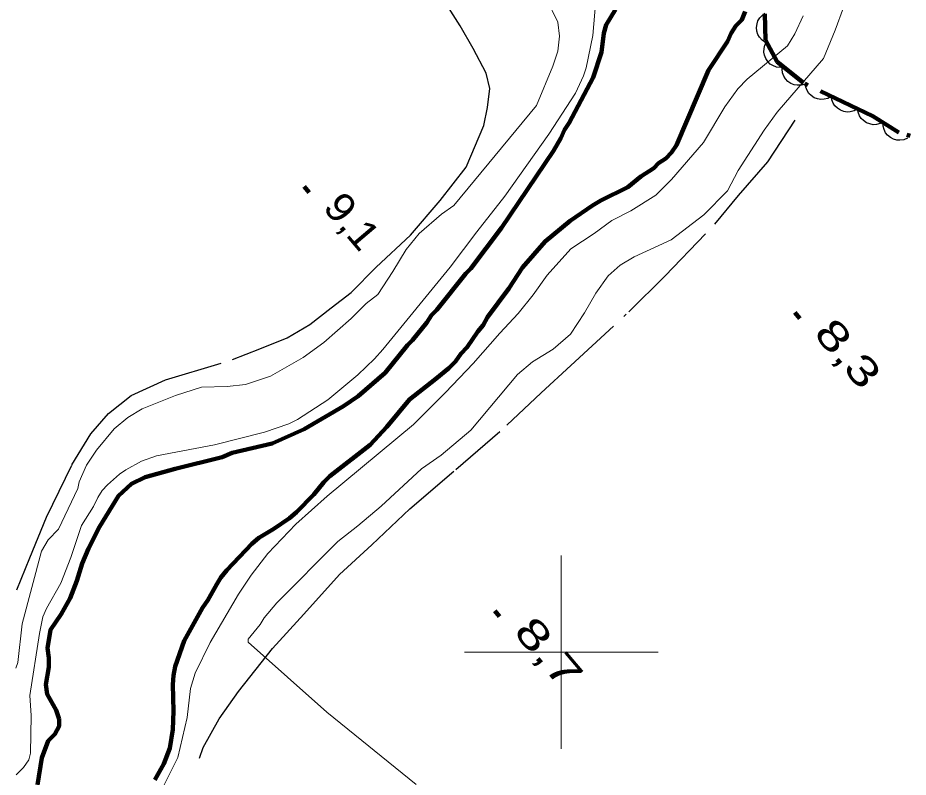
# Model space of a CAD drawing. Extents: x 386081 to 389416, y 5130568 to 5134082.
# Drawn here: x 386943.8 to 387035.9, y 5133387.1 to 5133465.6 of the extents above; entities that cross this region are included whole.
import ezdxf

# ---------------------------------------------------------------- set-up
doc = ezdxf.new("R2010")
doc.units = 0
doc.header["$LTSCALE"] = 1.2
doc.linetypes.add('DASH_DOUBLE_DOT', pattern=[9.2, 5, -1.2, 0.3, -1.2, 0.3, -1.2])
doc.linetypes.add('DOT_DASHED', pattern=[7.7, 5, -1.2, 0.3, -1.2])
for name, color, linetype, lineweight in [('2', 7, 'Continuous', 13), ('3', 7, 'Continuous', 140), ('4', 7, 'DASH_DOUBLE_DOT', 53), ('41', 7, 'DOT_DASHED', 25), ('44', 7, 'Continuous', 25), ('61', 7, 'Continuous', 13)]:
    doc.layers.add(name, color=color, linetype=linetype, lineweight=lineweight)

msp = doc.modelspace()

# ---------------------------------------------------------------- linework, layer by layer
at = {"layer": '2'}
for points in [[(386998.44, 5133467.65), (386999.63, 5133465.13), (386999.8, 5133463.67), (386999.63, 5133462.12), (386999.12, 5133460.58), (386997.44, 5133456.5), (386988.9, 5133446.18), (386987.61, 5133445.28), (386985.3, 5133443.28), (386983.98, 5133441.62), (386982.6, 5133439.34), (386981.02, 5133436.98), (386979.82, 5133436.04), (386978.29, 5133434.49), (386975.46, 5133432.02), (386973.32, 5133430.47)], [(386943.66, 5133387.34), (386944.4, 5133388.09), (386944.95, 5133388.89), (386945.14, 5133389.57), (386945.19, 5133393.45), (386945.07, 5133395.54), (386946.05, 5133401.94), (386946.42, 5133403.67), (386946.79, 5133404.53), (386948.26, 5133407.13), (386949.31, 5133409.78), (386950.41, 5133413.11), (386951.64, 5133415.05), (386952.09, 5133416.01), (386952.53, 5133416.71), (386953.09, 5133417.32), (386954.32, 5133418.4), (386954.98, 5133418.86), (386956.59, 5133419.75), (386958.14, 5133420.3), (386964.16, 5133421.43), (386969.33, 5133422.73), (386971.85, 5133423.61), (386972.73, 5133424.04), (386975.87, 5133426.09), (386978.97, 5133428.67), (386980.7, 5133430.34), (386981.56, 5133431.3), (386988.52, 5133439.8), (386991.28, 5133443.47), (386994.17, 5133447.13), (386998.72, 5133453.54), (387001.48, 5133457.79), (387002.31, 5133459.59), (387002.58, 5133460.41), (387003.25, 5133463.73), (387003.57, 5133467.36)], [(387029.17, 5133466.65), (387028.32, 5133464.31), (387027.09, 5133461.36), (387022.32, 5133455.81), (387020.97, 5133453.96), (387018.28, 5133449.78), (387017.18, 5133447.68), (387014.73, 5133445.21), (387011.36, 5133442.62), (387007.55, 5133440.88), (387006.08, 5133440.01), (387004.86, 5133438.89), (387003.57, 5133437.11), (387002.41, 5133435.07), (387000.94, 5133432.86), (386999.16, 5133431.31), (386997.01, 5133430.01), (386995.48, 5133428.71), (386990.64, 5133422.97), (386987.57, 5133420.37), (386985.55, 5133418.95), (386981.38, 5133415.11), (386978.98, 5133413.07), (386976.9, 5133411.46), (386970.58, 5133405.09), (386969.29, 5133403.55), (386968.86, 5133402.87), (386967.64, 5133401.34), (386967.64, 5133401.05), (386975.78, 5133393.82), (386985, 5133386.33)], [(387024.99, 5133465.77), (387024.13, 5133463.92), (387023.4, 5133462.69), (387019.23, 5133459.22), (387018.24, 5133458.23), (387016.9, 5133456.38), (387014.69, 5133452.68), (387011.38, 5133448.85), (387009.78, 5133447.24), (387007.2, 5133445.63), (387005.24, 5133444.63), (387003.39, 5133443.27), (387001, 5133441.71), (386998.55, 5133438.96), (386997.11, 5133436.95), (386995.54, 5133435.01), (386993.65, 5133432.99), (386990.89, 5133429.83), (386988.03, 5133426.84), (386984.73, 5133423.55), (386975.79, 5133416.12), (386972.56, 5133413.24), (386969.67, 5133410.21), (386967.94, 5133407.96), (386966.62, 5133406), (386963.7, 5133400.99), (386962.14, 5133397.83), (386961.67, 5133396.26), (386961.33, 5133393.26), (386960.35, 5133389.13), (386958.48, 5133385.32)], [(386973.32, 5133430.47), (386969.94, 5133428.55), (386967.36, 5133427.67), (386965.46, 5133427.48), (386962.82, 5133427.4), (386960.12, 5133426.52), (386957.54, 5133425.52), (386956.68, 5133425.15), (386955.2, 5133424.28), (386953.79, 5133423.1), (386951.95, 5133420.88), (386950.91, 5133419.34), (386950.17, 5133417.61), (386950.01, 5133416.92), (386948.01, 5133412.73), (386946.95, 5133411.62), (386946.27, 5133410.45), (386944.28, 5133402.95), (386943.82, 5133398.94), (386943.62, 5133398.34)]]:
    msp.add_lwpolyline(points, dxfattribs=at)
at = {"layer": '3'}
for p, q in [((386973.42, 5133448.14), (386973.93, 5133447.53)), ((387024.15, 5133435.12), (387024.66, 5133434.51)), ((386993.12, 5133404.29), (386993.63, 5133403.68))]:
    msp.add_line(p, q, dxfattribs=at)
at = {"layer": '4', "linetype": 'Continuous', "lineweight": 90}
for points in [[(386948.08, 5133393.09), (386947.77, 5133394.01), (386946.84, 5133395.67), (386946.72, 5133396.65), (386947.03, 5133398.44), (386947.02, 5133399.42), (386946.9, 5133400.41), (386947.21, 5133402.32), (386948.31, 5133403.93), (386949.24, 5133405.6), (386949.91, 5133407.39), (386950.47, 5133409.18), (386951.14, 5133410.72), (386952.25, 5133412.95), (386954.22, 5133416.16), (386955.57, 5133417.4), (386956.99, 5133418.09), (386960.07, 5133418.97), (386964.93, 5133420.17), (386965.98, 5133420.61), (386970.1, 5133421.56), (386973.42, 5133423.06), (386977.48, 5133425.42), (386979.02, 5133426.48), (386981.79, 5133428.89), (386984.12, 5133431.74), (386984.62, 5133432.24), (386986.09, 5133434.09), (386986.58, 5133434.83), (386987.13, 5133435.39), (386990.15, 5133439.16), (386990.64, 5133439.66), (386993.83, 5133443.86), (386999.18, 5133451.83), (386999.97, 5133453.12), (387000.34, 5133453.99), (387000.83, 5133454.73), (387003.29, 5133459.42), (387004.15, 5133462.01), (387004.39, 5133463.98), (387004.63, 5133464.84), (387005.62, 5133466.44)], [(387019.02, 5133466.21), (387018.65, 5133465.35), (387018.04, 5133464.73), (387017.55, 5133463.99), (387017.18, 5133463.13), (387015.22, 5133460.17), (387011.9, 5133452.4), (387011.41, 5133451.66), (387010.8, 5133451.04), (387010.06, 5133450.54), (387009.57, 5133450.05), (387008.22, 5133449.18), (387006.87, 5133448.06), (387004.1, 5133446.69), (387003.24, 5133446.19), (387000.91, 5133444.58), (386998.32, 5133442.47), (386995.99, 5133439.75), (386994.58, 5133437.59), (386992.37, 5133434.62), (386991.94, 5133433.82), (386991.38, 5133433.14)], [(386991.38, 5133433.14), (386990.28, 5133431.53), (386989.6, 5133430.85), (386989.05, 5133430.05), (386988.37, 5133429.37), (386987.02, 5133428.25), (386984.31, 5133426.14), (386981.98, 5133423.29), (386980.26, 5133421.44), (386976.07, 5133418.21), (386975.46, 5133417.59), (386974.41, 5133416.29), (386972.63, 5133414.49), (386971.89, 5133413.87), (386970.29, 5133412.76), (386968.75, 5133411.82), (386968.02, 5133411.2), (386965.43, 5133408.48), (386964.82, 5133407.73), (386964.39, 5133407.05), (386963.46, 5133405.38), (386962.91, 5133404.58), (386961.01, 5133401.18), (386960.08, 5133398.53), (386959.9, 5133397.6), (386959.84, 5133396.68), (386959.9, 5133393.91), (386959.84, 5133392), (386959.54, 5133390.09), (386958.92, 5133388.48), (386958, 5133386.81)], [(386945.86, 5133386.3), (386946.29, 5133389.07), (386946.97, 5133390.86), (386947.65, 5133391.54), (386948.08, 5133392.35), (386948.08, 5133393.09)]]:
    msp.add_lwpolyline(points, dxfattribs=at)
at = {"layer": '41'}
for points in [[(386943.72, 5133406.44), (386945.07, 5133409.77), (386946.78, 5133413.95), (386949.41, 5133419.36), (386951.37, 5133422.57), (386953.21, 5133424.66), (386955.54, 5133426.52), (386959.1, 5133428.14), (386966.02, 5133430.25), (386968.84, 5133431.37), (386971.66, 5133432.49), (386973.99, 5133433.86), (386976.2, 5133435.59), (386978.28, 5133437.2), (386980.86, 5133439.79), (386984.41, 5133443.12), (386987.47, 5133446.7), (386990.17, 5133450.15), (386992, 5133454.45), (386992.37, 5133456.29), (386992.61, 5133458.26), (386992.24, 5133459.85), (386990.89, 5133462.42), (386989.54, 5133464.74), (386986.71, 5133469.26)], [(386962.61, 5133389.06), (386962.98, 5133390.17), (386964.62, 5133393.12), (386966.62, 5133395.95), (386970.14, 5133400.38), (386973.37, 5133403.95), (386977.09, 5133408.02), (386980.4, 5133411.11), (386984.33, 5133414.81), (386989.1, 5133418.89), (386994.37, 5133423.46), (386997.93, 5133426.8), (387000.99, 5133429.64), (387006.99, 5133435.19), (387010.75, 5133438.92), (387015.87, 5133444.24), (387018.32, 5133447.2), (387021.35, 5133450.68), (387024.17, 5133454.99)]]:
    msp.add_lwpolyline(points, dxfattribs=at)
at = {"layer": '44'}
for points in [[(387021.11, 5133463.04), (387020.76, 5133463.27), (387020.5, 5133463.58), (387020.32, 5133463.86), (387020.23, 5133464.2), (387020.19, 5133464.56), (387020.24, 5133464.94), (387020.32, 5133465.26), (387020.51, 5133465.56), (387020.76, 5133465.83), (387021.05, 5133466.04)], [(387022.66, 5133460.44), (387022.24, 5133460.48), (387021.87, 5133460.63), (387021.58, 5133460.8), (387021.34, 5133461.05), (387021.13, 5133461.36), (387021, 5133461.72), (387020.93, 5133462.04), (387020.96, 5133462.39), (387021.05, 5133462.75), (387021.21, 5133463.07)], [(387025.19, 5133458.72), (387024.79, 5133458.6), (387024.38, 5133458.6), (387024.06, 5133458.64), (387023.74, 5133458.79), (387023.43, 5133458.99), (387023.18, 5133459.28), (387022.99, 5133459.55), (387022.88, 5133459.88), (387022.83, 5133460.25), (387022.86, 5133460.61)], [(387027.92, 5133457.46), (387027.56, 5133457.25), (387027.16, 5133457.16), (387026.84, 5133457.12), (387026.49, 5133457.19), (387026.15, 5133457.32), (387025.83, 5133457.54), (387025.59, 5133457.76), (387025.41, 5133458.06), (387025.27, 5133458.4), (387025.22, 5133458.76)], [(387030.63, 5133456.17), (387030.27, 5133455.95), (387029.87, 5133455.86), (387029.54, 5133455.83), (387029.2, 5133455.89), (387028.85, 5133456.02), (387028.54, 5133456.24), (387028.29, 5133456.46), (387028.11, 5133456.76), (387027.97, 5133457.11), (387027.92, 5133457.46)], [(387033.33, 5133454.87), (387032.97, 5133454.66), (387032.57, 5133454.56), (387032.25, 5133454.53), (387031.9, 5133454.6), (387031.55, 5133454.73), (387031.24, 5133454.95), (387031, 5133455.16), (387030.82, 5133455.46), (387030.68, 5133455.81), (387030.63, 5133456.17)], [(387035.8, 5133453.14), (387035.41, 5133452.97), (387035.01, 5133452.92), (387034.68, 5133452.93), (387034.34, 5133453.03), (387034.02, 5133453.2), (387033.73, 5133453.46), (387033.51, 5133453.7), (387033.37, 5133454.02), (387033.27, 5133454.38), (387033.26, 5133454.74)]]:
    msp.add_lwpolyline(points, dxfattribs=at)
at = {"layer": '44', "linetype": 'DOT_DASHED', "lineweight": 90}
msp.add_lwpolyline([(387043.22, 5133451.31), (387034.89, 5133453.71), (387032.2, 5133455.41), (387025.03, 5133458.85), (387022.33, 5133461.04), (387021.11, 5133463.25), (387021.05, 5133466)], dxfattribs=at)
at = {"layer": '61'}
for p, q in [((387000, 5133390), (387000, 5133410)), ((386990, 5133400), (387010, 5133400))]:
    msp.add_line(p, q, dxfattribs=at)

# ---------------------------------------------------------------- texts
at = {"layer": '3'}
for s, width, p in [('9,1    ', 1.1, (386975.25, 5133445.92)), ('8,3    ', 1.4, (387025.98, 5133432.9)), ('8,7    ', 1.45, (386994.95, 5133402.07))]:
    msp.add_text(s, height=3, rotation=310.294, dxfattribs=dict(at, width=width)).set_placement(p)

doc.saveas('drawing.dxf')
